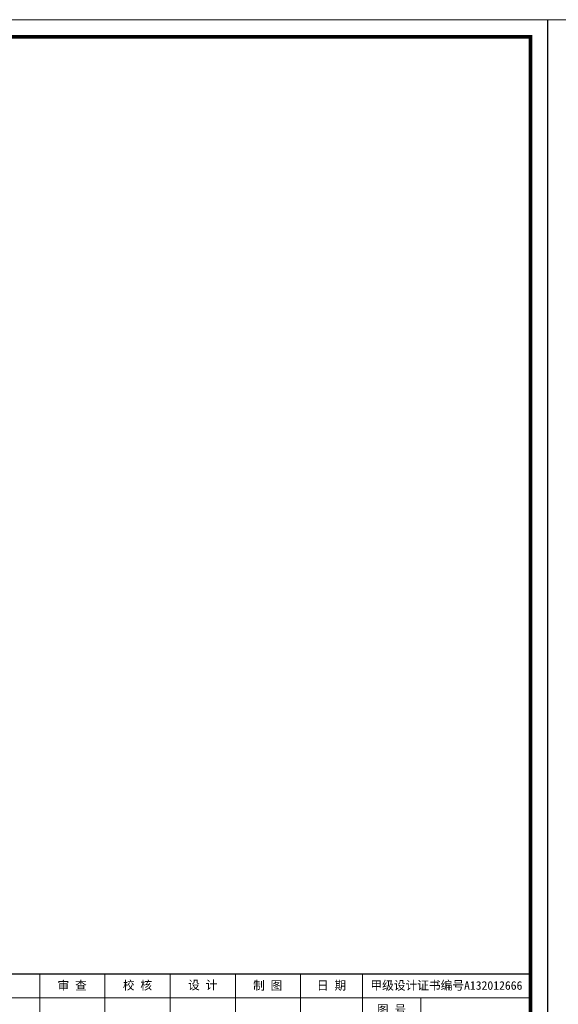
# Model space of a CAD drawing. Extents: x -27255 to 1448651, y 31034 to 8081248.
# Tile 452 of 580: x 583307 to 583471, y 3867691 to 3867992. Entities that reach past the tile are written whole.
import ezdxf

# ---------------------------------------------------------------- set-up
doc = ezdxf.new("R2010")
doc.units = 0
doc.layers.get('0').update_dxf_attribs({"linetype": 'CONTINUOUS'})
doc.layers.add('图框', color=7, linetype='CONTINUOUS', lineweight=20)
doc.styles.add('宋体', font='FangSong_GB2312.ttf')

# ---------------------------------------------------------------- blocks, each defined once
blk = doc.blocks.new('d4trtg')
at = {"lineweight": 0}
for p, q in [((653868.4, 3899605.3), (653868.4, 3902577.3)), ((653868.4, 3902577.3), (658071.2, 3902577.3)), ((658071.2, 3902577.3), (658071.2, 3899605.3)), ((658021.2, 3899725.4), (655949.8, 3899725.4))]:
    blk.add_line(p, q, dxfattribs=at)
for p, q in [((656590.2, 3899795.5), (656590.2, 3899655.4)), ((656780.4, 3899795.5), (656780.4, 3899655.4)), ((656970.5, 3899795.5), (656970.5, 3899655.4)), ((657160.6, 3899795.5), (657160.6, 3899655.4)), ((657350.8, 3899795.5), (657350.8, 3899655.4)), ((657530.9, 3899795.5), (657530.9, 3899655.4)), ((657701, 3899725.4), (657701, 3899655.4))]:
    blk.add_line(p, q)
at = {"lineweight": 0, "const_width": 10}
blk.add_lwpolyline([(654118.6, 3902527.3), (658021.2, 3902527.3), (658021.2, 3899655.4), (654118.6, 3899655.4)], close=True, dxfattribs=at)
at = {"lineweight": 0, "const_width": 4}
blk.add_lwpolyline([(658021.2, 3899795.5), (654118.6, 3899795.5)], dxfattribs=at)
at = {"attachment_point": 5, "style": '宋体'}
for s, insert, char_height in [('审 查', (656684.6, 3899760.2), 25.02), ('校 核', (656875.1, 3899760.9), 25.02), ('设 计', (657065.3, 3899761.4), 25.02), ('制 图', (657254.9, 3899760.2), 25.02), ('日 期', (657440.8, 3899760.4), 25.02), ('甲级设计证书编号A132012666', (657776, 3899760.4), 25.017), ('图 号', (657615.9, 3899690.4), 25.02)]:
    blk.add_mtext(s, dxfattribs=dict(at, insert=insert, char_height=char_height))

msp = doc.modelspace()

# ---------------------------------------------------------------- block references
at = {"layer": '图框', "xscale": 0.1049999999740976, "yscale": 0.1050000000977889, "zscale": 0.105}
for p in [(514370.68769, 3458221.85796), (514811.98589, 3458221.85796)]:
    msp.add_blockref('d4trtg', p, dxfattribs=at)

doc.saveas('drawing.dxf')
